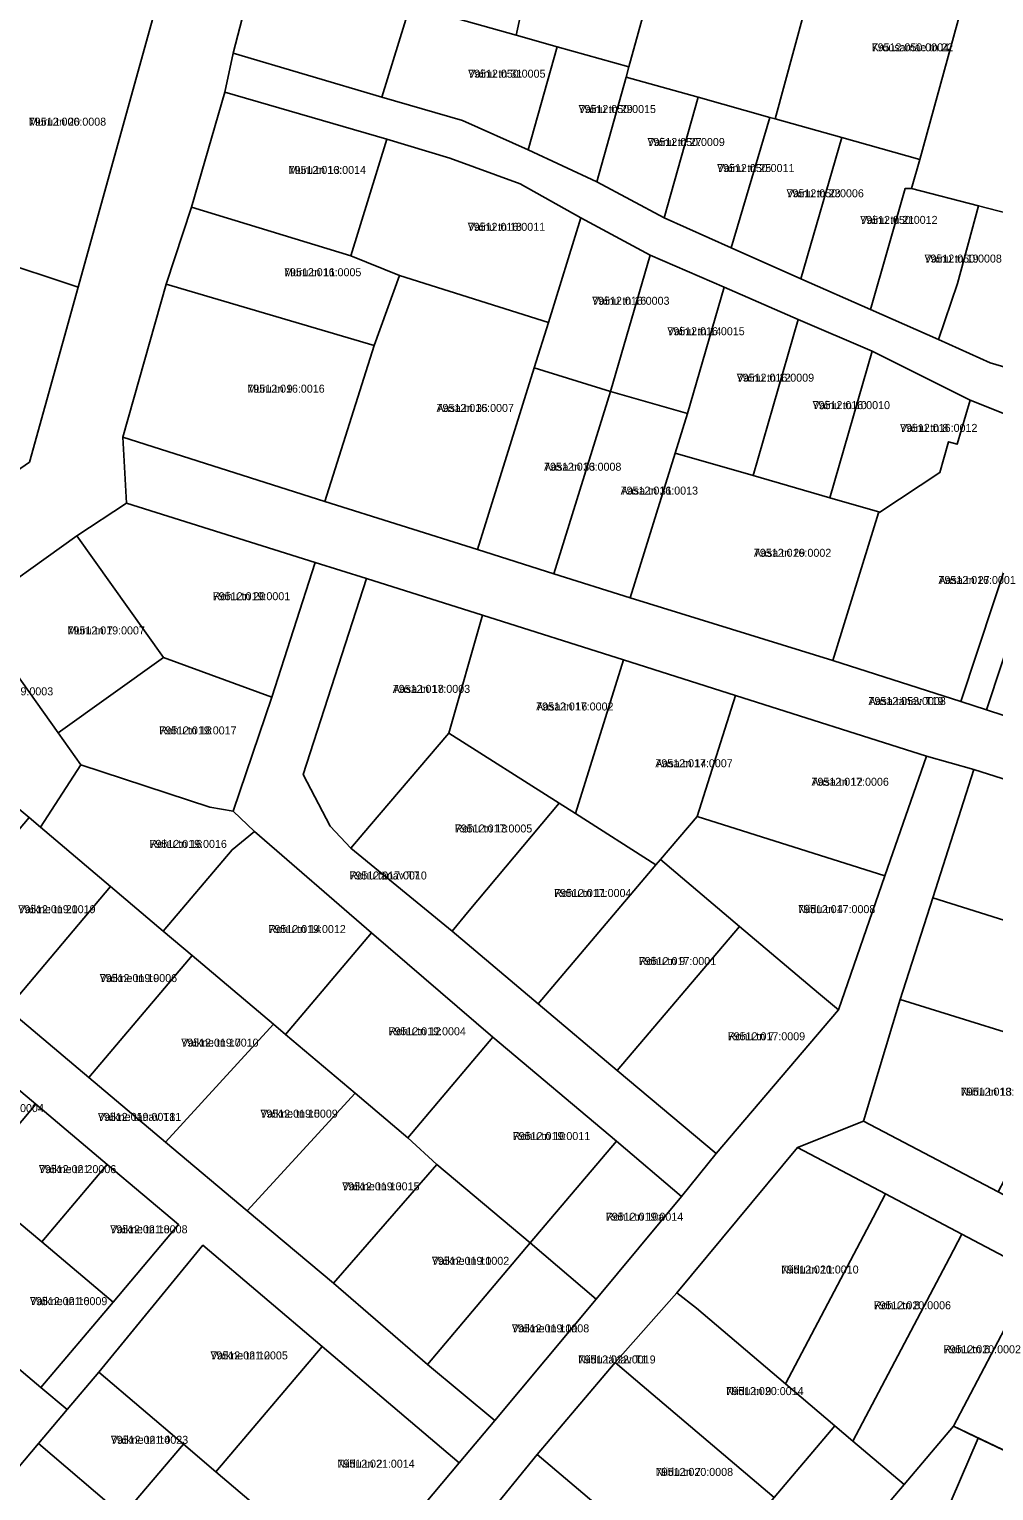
# Model space of a CAD drawing. Extents: x 643847 to 663718, y 6468443 to 6482775.
# Drawn here: x 658807.1 to 658987.9, y 6476111.2 to 6476385.2 of the extents above; entities that cross this region are included whole.
import ezdxf

# ---------------------------------------------------------------- set-up
doc = ezdxf.new("R2010")
doc.units = 0
for name, color, linetype in [('L_AADRESS', 7, 'Continuous'), ('PIIR', 7, 'Continuous'), ('TUNNUS', 7, 'Continuous')]:
    doc.layers.add(name, color=color, linetype=linetype)

msp = doc.modelspace()

# ---------------------------------------------------------------- linework, layer by layer
at = {"layer": 'PIIR'}
for points in [[(658911.11, 6476413.87), (658906.78, 6476399.21), (658901.99, 6476400.61), (658898.34, 6476384.09), (658878.48, 6476389.66), (658887.98, 6476420.41)], [(658927.93, 6476408.63), (658919.52, 6476378.15), (658906.04, 6476381.93), (658898.34, 6476384.09), (658901.99, 6476400.61), (658906.78, 6476399.21), (658911.11, 6476413.87)], [(658955.86, 6476401.37), (658946.91, 6476368.42), (658945.95, 6476368.67), (658932.46, 6476372.46), (658918.98, 6476376.24), (658919.52, 6476378.15), (658927.93, 6476408.63)], [(658850.83, 6476401.99), (658879.54, 6476393.07), (658878.48, 6476389.66), (658873.18, 6476372.46), (658845.3, 6476380.72)], [(658983.13, 6476393.79), (658974.02, 6476360.8), (658959.43, 6476364.89), (658946.91, 6476368.42), (658955.86, 6476401.37)], [(658816.24, 6476336.84), (658783.83, 6476347.63), (658798.52, 6476397.02), (658830.16, 6476387.01)], [(659010.77, 6476385.89), (659000.28, 6476348.15), (658985.05, 6476352.1), (658972.5, 6476355.35), (658974.02, 6476360.8), (658983.13, 6476393.79)], [(658888.29, 6476368.1), (658873.18, 6476372.46), (658878.48, 6476389.66), (658898.34, 6476384.09), (658906.04, 6476381.93), (658900.62, 6476362.61)], [(658913.5, 6476356.59), (658900.62, 6476362.61), (658906.04, 6476381.93), (658919.52, 6476378.15), (658918.98, 6476376.24)], [(658807.15, 6476304.08), (658796.04, 6476296.44), (658787.48, 6476308.37), (658781.04, 6476303.49), (658789.59, 6476292), (658778.9, 6476284.66), (658723.1, 6476244.28), (658704.24, 6476268.45), (658682.65, 6476292.75), (658669.18, 6476300.94), (658702.22, 6476340.82), (658741.2, 6476378.87), (658771.4, 6476351.78), (658783.83, 6476347.63), (658816.24, 6476336.84)], [(658913.5, 6476356.59), (658918.98, 6476376.24), (658932.46, 6476372.46), (658926.12, 6476349.84)], [(658843.72, 6476373.44), (658874.09, 6476364.58), (658867.38, 6476342.71), (658837.52, 6476351.88)], [(658926.12, 6476349.84), (658932.46, 6476372.46), (658945.95, 6476368.67), (658938.68, 6476344.24)], [(658938.68, 6476344.24), (658945.95, 6476368.67), (658946.91, 6476368.42), (658959.43, 6476364.89), (658951.71, 6476338.43)], [(658885.94, 6476361.03), (658899.11, 6476356.23), (658910.51, 6476349.85), (658904.41, 6476330.26), (658876.51, 6476339.03), (658867.38, 6476342.71), (658874.09, 6476364.58)], [(658951.71, 6476338.43), (658959.43, 6476364.89), (658974.02, 6476360.8), (658972.5, 6476355.35), (658971.28, 6476355.34), (658964.8, 6476332.66)], [(658964.8, 6476332.66), (658971.28, 6476355.34), (658972.5, 6476355.35), (658985.05, 6476352.1), (658981.14, 6476337.52), (658977.56, 6476327.05)], [(658991.47, 6476321.42), (658987.26, 6476322.7), (658977.56, 6476327.05), (658981.14, 6476337.52), (658985.05, 6476352.1), (659000.28, 6476348.15), (658993.36, 6476323.5)], [(658837.52, 6476351.88), (658867.38, 6476342.71), (658876.51, 6476339.03), (658871.74, 6476325.94), (658832.72, 6476337.45)], [(658923.46, 6476342.85), (658916.08, 6476317.32), (658901.76, 6476321.76), (658904.41, 6476330.26), (658910.51, 6476349.85)], [(658937.35, 6476336.89), (658930.51, 6476313.15), (658916.08, 6476317.32), (658923.46, 6476342.85)], [(658862.48, 6476296.71), (658871.74, 6476325.94), (658876.51, 6476339.03), (658904.41, 6476330.26), (658901.76, 6476321.76), (658891.11, 6476287.66)], [(658832.72, 6476337.45), (658871.74, 6476325.94), (658862.48, 6476296.71), (658824.63, 6476308.73)], [(658951.24, 6476330.83), (658942.77, 6476301.55), (658928.2, 6476305.74), (658930.51, 6476313.15), (658937.35, 6476336.89)], [(658965.13, 6476324.86), (658957.18, 6476297.4), (658942.77, 6476301.55), (658951.24, 6476330.83)], [(658983.51, 6476315.71), (658981.02, 6476307.42), (658979.45, 6476307.87), (658977.8, 6476302.1), (658966.55, 6476294.7), (658957.18, 6476297.4), (658965.13, 6476324.86)], [(658891.11, 6476287.66), (658901.76, 6476321.76), (658916.08, 6476317.32), (658905.42, 6476283.14)], [(658905.42, 6476283.14), (658916.08, 6476317.32), (658930.51, 6476313.15), (658928.2, 6476305.74), (658919.72, 6476278.63)], [(658957.73, 6476266.9), (658966.3, 6476294.53), (658966.55, 6476294.7), (658977.8, 6476302.1), (658979.45, 6476307.87), (658981.02, 6476307.42), (658983.51, 6476315.71), (658995.88, 6476310.73), (658997.36, 6476306.4), (658981.71, 6476259.17)], [(658995.3, 6476284.06), (658986.52, 6476257.65), (658981.71, 6476259.17), (658997.36, 6476306.4), (658995.88, 6476310.73), (659005.95, 6476306), (659002.26, 6476304.4)], [(658919.72, 6476278.63), (658928.2, 6476305.74), (658942.77, 6476301.55), (658957.18, 6476297.4), (658966.55, 6476294.7), (658966.3, 6476294.53), (658957.73, 6476266.9)], [(658860.67, 6476285.25), (658852.56, 6476259.98), (658832.27, 6476267.42), (658816.02, 6476290.23), (658825.28, 6476296.37)], [(658832.27, 6476267.42), (658812.48, 6476253.32), (658796.22, 6476276.12), (658816.02, 6476290.23)], [(658935.89, 6476174.44), (658929.37, 6476166.41), (658917.2, 6476176.79), (658893.99, 6476196.25), (658871.25, 6476215.86), (658849.28, 6476234.81), (658845.29, 6476238.63), (658852.56, 6476259.98), (658860.67, 6476285.25), (658870.3, 6476282.22), (658858.41, 6476245.5), (658863.48, 6476235.81), (658867.35, 6476231.7), (658886.38, 6476216.16), (658902.46, 6476202.55), (658917.28, 6476190)], [(658986.52, 6476257.65), (658995.3, 6476284.06), (659011.38, 6476278.56), (659025.57, 6476273.71), (659041.65, 6476268.22), (659033.35, 6476242.34)], [(658892.06, 6476275.37), (658885.73, 6476253.26), (658870.87, 6476235.83), (658867.35, 6476231.7), (658863.48, 6476235.81), (658858.41, 6476245.5), (658870.3, 6476282.22)], [(658777.4, 6476262.77), (658796.22, 6476276.12), (658812.48, 6476253.32), (658816.73, 6476247.32), (658809.17, 6476235.61), (658807.04, 6476237.42), (658791.83, 6476250.15)], [(658918.49, 6476266.98), (658909.46, 6476238.18), (658906.41, 6476240.11), (658885.73, 6476253.26), (658892.06, 6476275.37)], [(658852.56, 6476259.98), (658845.29, 6476238.63), (658840.91, 6476239.36), (658816.73, 6476247.32), (658812.48, 6476253.32), (658832.27, 6476267.42)], [(658939.47, 6476260.32), (658932.29, 6476237.64), (658925.43, 6476229.57), (658924.58, 6476228.58), (658909.46, 6476238.18), (658918.49, 6476266.98)], [(658975.29, 6476248.96), (658967.49, 6476226.49), (658962.55, 6476228.05), (658932.29, 6476237.64), (658939.47, 6476260.32)], [(658867.35, 6476231.7), (658870.87, 6476235.83), (658885.73, 6476253.26), (658906.41, 6476240.11), (658889.58, 6476219.99), (658886.38, 6476216.16)], [(658849.28, 6476234.81), (658845.1, 6476231.42), (658832.21, 6476216.17), (658822.32, 6476224.51), (658809.17, 6476235.61), (658816.73, 6476247.32), (658840.91, 6476239.36), (658845.29, 6476238.63)], [(659015.88, 6476236.4), (659010.04, 6476211.84), (658976.47, 6476222.4), (658984.16, 6476246.43)], [(658886.38, 6476216.16), (658889.58, 6476219.99), (658906.41, 6476240.11), (658909.46, 6476238.18), (658924.58, 6476228.58), (658902.46, 6476202.55)], [(658802.97, 6476201.59), (658787.69, 6476214.5), (658807.04, 6476237.42), (658809.17, 6476235.61), (658822.32, 6476224.51)], [(658967.49, 6476226.49), (658958.79, 6476201.39), (658955.08, 6476204.51), (658940.26, 6476217.03), (658925.43, 6476229.57), (658932.29, 6476237.64), (658962.55, 6476228.05)], [(658871.25, 6476215.86), (658855.14, 6476196.78), (658852.89, 6476198.69), (658837.61, 6476211.6), (658832.21, 6476216.17), (658845.1, 6476231.42), (658849.28, 6476234.81)], [(658902.46, 6476202.55), (658924.58, 6476228.58), (658925.43, 6476229.57), (658940.26, 6476217.03), (658917.28, 6476190)], [(658802.97, 6476201.59), (658822.32, 6476224.51), (658832.21, 6476216.17), (658837.61, 6476211.6), (658818.25, 6476188.69)], [(658970.38, 6476203.34), (658976.47, 6476222.4), (659010.04, 6476211.84), (659006.13, 6476199.22), (659002.93, 6476193.23)], [(658855.14, 6476196.78), (658871.25, 6476215.86), (658893.99, 6476196.25), (658890.93, 6476192.66), (658878.07, 6476177.41), (658868.18, 6476185.77)], [(658935.89, 6476174.44), (658917.28, 6476190), (658940.26, 6476217.03), (658955.08, 6476204.51), (658958.79, 6476201.39)], [(658818.25, 6476188.69), (658837.61, 6476211.6), (658852.89, 6476198.69), (658832.63, 6476176.6)], [(658970.38, 6476203.34), (659002.93, 6476193.23), (658998.13, 6476184.63), (658991.08, 6476171.8), (658988.71, 6476167.26), (658963.5, 6476180.55)], [(658832.63, 6476176.6), (658852.89, 6476198.69), (658855.14, 6476196.78), (658868.18, 6476185.77), (658847.96, 6476163.73)], [(658917.2, 6476176.79), (658901, 6476157.74), (658883.52, 6476172.41), (658878.07, 6476177.41), (658890.93, 6476192.66), (658893.99, 6476196.25)], [(658808.3, 6476183.7), (658796.07, 6476169.17), (658782.32, 6476180.75), (658794.54, 6476195.3)], [(658847.96, 6476163.73), (658868.18, 6476185.77), (658878.07, 6476177.41), (658883.52, 6476172.41), (658864.12, 6476150.15)], [(658821.68, 6476172.41), (658809.43, 6476157.89), (658805.17, 6476161.49), (658796.07, 6476169.17), (658808.3, 6476183.7)], [(659062.51, 6476128.37), (659057.77, 6476119.36), (659033.75, 6476132.01), (659014.55, 6476142.14), (658995.53, 6476152.16), (658981.92, 6476159.34), (658967.64, 6476166.88), (658951.09, 6476175.62), (658963.5, 6476180.55), (658988.71, 6476167.26), (659004.55, 6476158.93), (659019.6, 6476150.99)], [(658913.38, 6476147.14), (658901, 6476157.74), (658917.2, 6476176.79), (658929.37, 6476166.41)], [(658951.09, 6476175.62), (658967.64, 6476166.88), (658965.31, 6476162.46), (658948.85, 6476131.3), (658932.15, 6476145.46), (658928.51, 6476148.34)], [(658835.06, 6476161.13), (658822.79, 6476146.62), (658809.43, 6476157.89), (658821.68, 6476172.41)], [(658864.12, 6476150.15), (658883.52, 6476172.41), (658901, 6476157.74), (658881.74, 6476134.91)], [(658981.92, 6476159.34), (658979.59, 6476154.92), (658961.48, 6476120.52), (658958.12, 6476123.44), (658948.85, 6476131.3), (658965.31, 6476162.46), (658967.64, 6476166.88)], [(658809.23, 6476130.59), (658791.62, 6476145.45), (658792.27, 6476146.21), (658805.17, 6476161.49), (658809.43, 6476157.89), (658822.79, 6476146.62)], [(658894.36, 6476124.39), (658881.74, 6476134.91), (658901, 6476157.74), (658913.38, 6476147.14)], [(658995.53, 6476152.16), (658993.2, 6476147.74), (658980.34, 6476123.34), (658971.09, 6476112.43), (658961.48, 6476120.52), (658979.59, 6476154.92), (658981.92, 6476159.34)], [(658862.01, 6476138.27), (658842.07, 6476114.8), (658835.97, 6476119.98), (658820.09, 6476133.47), (658839.65, 6476157.26)], [(659014.55, 6476142.14), (659012.22, 6476137.71), (658999.77, 6476114.1), (658980.34, 6476123.34), (658993.2, 6476147.74), (658995.53, 6476152.16)], [(658916.95, 6476135.27), (658928.51, 6476148.34), (658932.15, 6476145.46), (658948.85, 6476131.3), (658958.12, 6476123.44), (658946.74, 6476110.01), (658920.76, 6476132.03)], [(658788.13, 6476095.56), (658765.75, 6476114.56), (658779.17, 6476130.72), (658791.62, 6476145.45), (658809.23, 6476130.59), (658814.19, 6476126.46), (658808.81, 6476120.09)], [(658887.7, 6476116.46), (658867.88, 6476092.86), (658851.97, 6476106.39), (658842.07, 6476114.8), (658862.01, 6476138.27)], [(658814.19, 6476126.46), (658820.09, 6476133.47), (658835.97, 6476119.98), (658824.63, 6476106.64), (658808.81, 6476120.09)], [(658916.95, 6476135.27), (658920.76, 6476132.03), (658946.74, 6476110.01), (658932.12, 6476092.78), (658902.31, 6476118.04)], [(658945.24, 6476081.92), (658932.12, 6476092.78), (658946.74, 6476110.01), (658958.12, 6476123.44), (658961.48, 6476120.52), (658971.09, 6476112.43)], [(658788.13, 6476095.56), (658808.81, 6476120.09), (658824.63, 6476106.64), (658804.08, 6476082.02)], [(658847.5, 6476101.13), (658840.64, 6476093.06), (658824.63, 6476106.64), (658835.97, 6476119.98), (658842.07, 6476114.8), (658851.97, 6476106.39)], [(658984.99, 6476121.13), (658999.77, 6476114.1), (659007.51, 6476110.38), (659001.32, 6476095.84), (658978.36, 6476105.73)]]:
    msp.add_lwpolyline(points, close=True, dxfattribs=at)
for points in [[(658850.83, 6476401.99), (658845.3, 6476380.72), (658843.72, 6476373.44), (658837.52, 6476351.88), (658832.72, 6476337.45), (658824.63, 6476308.73), (658825.28, 6476296.37), (658816.02, 6476290.23), (658796.22, 6476276.12), (658777.4, 6476262.77), (658751.94, 6476244.7), (658743.76, 6476238.51), (658715.54, 6476218.5), (658740.65, 6476197.61), (658737.79, 6476194.24), (658712.17, 6476216.1), (658709.42, 6476214)], [(658704.24, 6476268.45), (658723.1, 6476244.28), (658778.9, 6476284.66), (658789.59, 6476292), (658796.04, 6476296.44), (658807.15, 6476304.08), (658816.24, 6476336.84), (658830.16, 6476387.01)], [(658995.88, 6476310.73), (658983.51, 6476315.71), (658965.13, 6476324.86), (658951.24, 6476330.83), (658937.35, 6476336.89), (658923.46, 6476342.85), (658910.51, 6476349.85), (658899.11, 6476356.23), (658885.94, 6476361.03), (658874.09, 6476364.58), (658843.72, 6476373.44), (658845.3, 6476380.72), (658873.18, 6476372.46), (658888.29, 6476368.1), (658900.62, 6476362.61), (658913.5, 6476356.59), (658926.12, 6476349.84), (658938.68, 6476344.24), (658951.71, 6476338.43), (658964.8, 6476332.66), (658977.56, 6476327.05), (658987.26, 6476322.7), (658991.47, 6476321.42)], [(659015.88, 6476236.4), (658984.16, 6476246.43), (658975.29, 6476248.96), (658939.47, 6476260.32), (658918.49, 6476266.98), (658892.06, 6476275.37), (658870.3, 6476282.22), (658860.67, 6476285.25), (658825.28, 6476296.37), (658824.63, 6476308.73), (658862.48, 6476296.71), (658891.11, 6476287.66), (658905.42, 6476283.14), (658919.72, 6476278.63), (658957.73, 6476266.9), (658981.71, 6476259.17), (658986.52, 6476257.65), (659033.35, 6476242.34)], [(658867.88, 6476092.86), (658887.7, 6476116.46), (658894.36, 6476124.39), (658913.38, 6476147.14), (658929.37, 6476166.41), (658935.89, 6476174.44), (658958.79, 6476201.39), (658967.49, 6476226.49), (658975.29, 6476248.96), (658984.16, 6476246.43), (658976.47, 6476222.4), (658970.38, 6476203.34), (658963.5, 6476180.55), (658951.09, 6476175.62), (658928.51, 6476148.34), (658916.95, 6476135.27), (658902.31, 6476118.04), (658892.75, 6476106.28)], [(658802.97, 6476201.59), (658818.25, 6476188.69), (658832.63, 6476176.6), (658847.96, 6476163.73), (658864.12, 6476150.15), (658881.74, 6476134.91), (658894.36, 6476124.39), (658887.7, 6476116.46), (658862.01, 6476138.27), (658839.65, 6476157.26), (658820.09, 6476133.47), (658814.19, 6476126.46), (658809.23, 6476130.59), (658822.79, 6476146.62), (658835.06, 6476161.13), (658821.68, 6476172.41), (658808.3, 6476183.7), (658794.54, 6476195.3)], [(658945.24, 6476081.92), (658971.09, 6476112.43), (658980.34, 6476123.34), (658984.99, 6476121.13), (658978.36, 6476105.73)], [(658892.75, 6476106.28), (658902.31, 6476118.04), (658932.12, 6476092.78)]]:
    msp.add_lwpolyline(points, dxfattribs=at)

# ---------------------------------------------------------------- texts
at = {"layer": 'L_AADRESS'}
for s, p in [('Kruusamäe tn 22', (658965.02, 6476381.07)), ('Vainu tn 31', (658889.36, 6476376.13)), ('Muru tn 20', (658806.99, 6476367.13)), ('Vainu tn 29', (658910.07, 6476369.5)), ('Vainu tn 27', (658922.98, 6476363.32)), ('Muru tn 13', (658855.7, 6476358.08)), ('Vainu tn 25', (658936.04, 6476358.44)), ('Vainu tn 23', (658949.05, 6476353.71)), ('Vainu tn 21', (658962.87, 6476348.72)), ('Vainu tn 18', (658889.29, 6476347.42)), ('Vainu tn 19', (658974.92, 6476341.47)), ('Muru tn 11', (658854.84, 6476338.91)), ('Vainu tn 16', (658912.61, 6476333.56)), ('Vainu tn 14', (658926.71, 6476327.85)), ('Vainu tn 12', (658939.72, 6476319.14)), ('Muru tn 9', (658847.96, 6476317.08)), ('Aasa tn 35', (658883.44, 6476313.47)), ('Vainu tn 10', (658953.95, 6476314)), ('Vainu tn 8', (658970.34, 6476309.73)), ('Aasa tn 33', (658903.59, 6476302.45)), ('Aasa tn 31', (658917.96, 6476297.98)), ('Aasa tn 29', (658942.94, 6476286.32)), ('Aasa tn 27', (658977.54, 6476281.22)), ('Rohu tn 20', (658841.5, 6476278.18)), ('Muru tn 7', (658814.25, 6476271.77)), ('Aasa tn 18', (658875.23, 6476260.81)), ('Aasa tn 16', (658902.11, 6476257.51)), ('Aasa tänav T19', (658964.42, 6476258.53)), ('Rohu tn 18', (658831.44, 6476253.03)), ('Aasa tn 14', (658924.46, 6476246.87)), ('Aasa tn 12', (658953.74, 6476243.4)), ('Rohu tn 13', (658886.88, 6476234.64)), ('Rohu tn 16', (658829.62, 6476231.75)), ('Rohu tänav T7', (658867.11, 6476225.83)), ('Rohu tn 11', (658905.48, 6476222.55)), ('Vaikne tn 21', (658805, 6476219.51)), ('Niidu tn 4', (658951.2, 6476219.52)), ('Rohu tn 14', (658851.92, 6476215.79)), ('Rohu tn 9', (658921.36, 6476209.79)), ('Vaikne tn 19', (658820.29, 6476206.6)), ('Vaikne tn 17', (658835.57, 6476194.5)), ('Rohu tn 12', (658874.43, 6476196.63)), ('Rohu tn 7', (658938.04, 6476195.69)), ('Niidu tn 13', (658981.72, 6476185.3)), ('Vaikne tn 15', (658850.41, 6476181.19)), ('Vaikne tänav T11', (658819.95, 6476180.58)), ('Rohu tn 10', (658897.74, 6476176.99)), ('Vaikne tn 20', (658808.88, 6476170.79)), ('Vaikne tn 13', (658865.74, 6476167.56)), ('Rohu tn 10a', (658915.18, 6476161.87)), ('Vaikne tn 18', (658822.25, 6476159.51)), ('Vaikne tn 11', (658882.56, 6476153.6)), ('Niidu tn 11', (658948.07, 6476151.97)), ('Vaikne tn 16', (658807.21, 6476146.04)), ('Rohu tn 8', (658965.39, 6476145.27)), ('Vaikne tn 11a', (658897.56, 6476140.94)), ('Rohu tn 6', (658978.5, 6476137.02)), ('Vaikne tn 12', (658841.05, 6476135.87)), ('Niidu tänav T1', (658910.01, 6476135.11)), ('Niidu tn 9', (658937.74, 6476129.18)), ('Vaikne tn 14', (658822.37, 6476120.05)), ('Niidu tn 2', (658864.83, 6476115.57)), ('Niidu tn 7', (658924.53, 6476114.03))]:
    msp.add_text(s, height=1.5, dxfattribs=at).set_placement(p)
at = {"layer": 'TUNNUS'}
for s, p in [('79512:050:0004', (658965.02, 6476381.07)), ('79512:050:0005', (658889.36, 6476376.13)), ('79512:006:0008', (658806.99, 6476367.13)), ('79512:050:0015', (658910.07, 6476369.5)), ('79512:050:0009', (658922.98, 6476363.32)), ('79512:016:0014', (658855.7, 6476358.08)), ('79512:050:0011', (658936.04, 6476358.44)), ('79512:050:0006', (658949.05, 6476353.71)), ('79512:050:0012', (658962.87, 6476348.72)), ('79512:016:0011', (658889.29, 6476347.42)), ('79512:050:0008', (658974.92, 6476341.47)), ('79512:016:0005', (658854.84, 6476338.91)), ('79512:016:0003', (658912.61, 6476333.56)), ('79512:016:0015', (658926.71, 6476327.85)), ('79512:016:0009', (658939.72, 6476319.14)), ('79512:016:0016', (658847.96, 6476317.08)), ('79512:016:0007', (658883.44, 6476313.47)), ('79512:016:0010', (658953.95, 6476314)), ('79512:016:0012', (658970.34, 6476309.73)), ('79512:016:0008', (658903.59, 6476302.45)), ('79512:016:0013', (658917.96, 6476297.98)), ('79512:016:0002', (658942.94, 6476286.32)), ('79512:016:0001', (658977.54, 6476281.22)), ('79512:019:0001', (658841.5, 6476278.18)), ('79512:019:0007', (658814.25, 6476271.77)), ('79512:019:0003', (658797.06, 6476260.35)), ('79512:017:0003', (658875.23, 6476260.81)), ('79512:017:0002', (658902.11, 6476257.51)), ('79512:053:0008', (658964.42, 6476258.53)), ('79512:019:0017', (658831.44, 6476253.03)), ('79512:017:0007', (658924.46, 6476246.87)), ('79512:017:0006', (658953.74, 6476243.4)), ('79512:017:0005', (658886.88, 6476234.64)), ('79512:019:0016', (658829.62, 6476231.75)), ('79512:017:0010', (658867.11, 6476225.83)), ('79512:017:0004', (658905.48, 6476222.55)), ('79512:019:0019', (658805, 6476219.51)), ('79512:017:0008', (658951.2, 6476219.52)), ('79512:019:0012', (658851.92, 6476215.79)), ('79512:017:0001', (658921.36, 6476209.79)), ('79512:019:0006', (658820.29, 6476206.6)), ('79512:019:0010', (658835.57, 6476194.5)), ('79512:019:0004', (658874.43, 6476196.63)), ('79512:017:0009', (658938.04, 6476195.69)), ('79512:018:0007', (658981.72, 6476185.3)), ('79512:021:0004', (658795.31, 6476182.23)), ('79512:019:0009', (658850.41, 6476181.19)), ('79512:019:0018', (658819.95, 6476180.58)), ('79512:019:0011', (658897.74, 6476176.99)), ('79512:021:0006', (658808.88, 6476170.79)), ('79512:019:0015', (658865.74, 6476167.56)), ('79512:019:0014', (658915.18, 6476161.87)), ('79512:021:0008', (658822.25, 6476159.51)), ('79512:019:0002', (658882.56, 6476153.6)), ('79512:020:0010', (658948.07, 6476151.97)), ('79512:021:0009', (658807.21, 6476146.04)), ('79512:020:0006', (658965.39, 6476145.27)), ('79512:019:0008', (658897.56, 6476140.94)), ('79512:020:0002', (658978.5, 6476137.02)), ('79512:021:0005', (658841.05, 6476135.87)), ('79512:022:0019', (658910.01, 6476135.11)), ('79512:020:0014', (658937.74, 6476129.18)), ('79512:021:0023', (658822.37, 6476120.05)), ('79512:021:0014', (658864.83, 6476115.57)), ('79512:020:0008', (658924.53, 6476114.03))]:
    msp.add_text(s, height=1.5, dxfattribs=at).set_placement(p)

doc.saveas('drawing.dxf')
